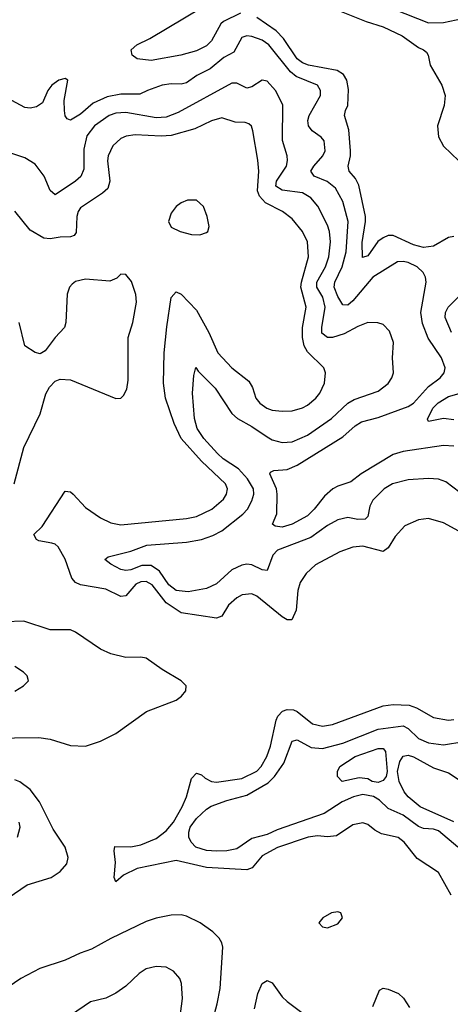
# Model space of a CAD drawing. Header units: inches. Extents: x 1694797 to 1849917, y 907313 to 1017959.
# Tile 438 of 656: x 1746789 to 1748497, y 1009588 to 1013490. Entities that reach past the tile are written whole.
import ezdxf

# ---------------------------------------------------------------- set-up
doc = ezdxf.new("R2010")
doc.units = ezdxf.units.IN
doc.header["$MEASUREMENT"] = 0
doc.layers.add('B7040', color=7, linetype='Continuous')
doc.layers.add('B7041', color=7, linetype='Continuous')

msp = doc.modelspace()

# ---------------------------------------------------------------- linework, layer by layer
at = {"layer": 'B7040', "color": 5, "elevation": 820}
msp.add_lwpolyline([(1748050, 1009954), (1748026, 1009950), (1747991, 1009930), (1747974.8, 1009910), (1747990, 1009894.8), (1748010, 1009890.6), (1748050, 1009906.7), (1748069.2, 1009930), (1748062, 1009950)], close=True, dxfattribs=at)
at = {"layer": 'B7040', "color": 5}
for points, elevation in [([(1747550.8, 1009510), (1747572.7, 1009590), (1747583.6, 1009650), (1747594.1, 1009814.1), (1747590.8, 1009830.8), (1747579.7, 1009850), (1747554.9, 1009874.9), (1747505.1, 1009910), (1747450, 1009937.3), (1747430, 1009941.8), (1747390, 1009941), (1747330.8, 1009929.2), (1747290, 1009915.2), (1747150, 1009848.9), (1747074.4, 1009805.6), (1747028.5, 1009790), (1746970, 1009762.7), (1746868.8, 1009730), (1746794, 1009690), (1746696.1, 1009623.9)], 820), ([(1747427.1, 1009550), (1747434.8, 1009610), (1747430.7, 1009670), (1747423.5, 1009690), (1747399.4, 1009719.4), (1747370, 1009734.7), (1747330, 1009737.6), (1747290, 1009728.5), (1747262.3, 1009710), (1747210, 1009658.9), (1747170, 1009631.1), (1747130, 1009612.2), (1747070, 1009596.9), (1746990, 1009542.6)], 840), ([(1747719.9, 1009570), (1747732.8, 1009630), (1747750.6, 1009670), (1747770, 1009681.5), (1747790, 1009673), (1747830, 1009617.6), (1747850, 1009598.6), (1747950, 1009523)], 780), ([(1748190, 1009579.3), (1748216.3, 1009643.7), (1748230, 1009651.8), (1748250, 1009646.9), (1748291, 1009630), (1748311.2, 1009611.2), (1748335.3, 1009575.3)], 780)]:
    msp.add_lwpolyline(points, dxfattribs=dict(at, elevation=elevation))
at = {"layer": 'B7041', "color": 5}
for points, elevation in [([(1747664.1, 1013515.9), (1747596.8, 1013483.2), (1747586.8, 1013473.2), (1747550, 1013406.8), (1747530, 1013385.9), (1747490, 1013366.6), (1747428, 1013350), (1747310, 1013328.9), (1747254.7, 1013334.7), (1747235.4, 1013350), (1747231.2, 1013370), (1747253.3, 1013390), (1747304.7, 1013415.3), (1747580, 1013580)], 720), ([(1748510, 1012631), (1748490, 1012627.4), (1748430, 1012592.8), (1748390, 1012587.7), (1748350, 1012597.4), (1748270, 1012634.2), (1748250, 1012634.1), (1748230, 1012626.1), (1748209.4, 1012610.6), (1748170, 1012554.6), (1748148, 1012548), (1748146.6, 1012606.6), (1748160.6, 1012690), (1748160.1, 1012710), (1748133.7, 1012833.7), (1748120.6, 1012860.5), (1748095.5, 1012890), (1748091.4, 1012910), (1748101.4, 1012950), (1748100.8, 1012970), (1748094.1, 1013054.1), (1748077.3, 1013110), (1748080.4, 1013130), (1748090.6, 1013150), (1748093.1, 1013213.1), (1748086.8, 1013250), (1748072.5, 1013272.5), (1748048.5, 1013288.5), (1747934, 1013310), (1747910, 1013319.6), (1747890, 1013334.8), (1747835.1, 1013415.1), (1747805.5, 1013445.5), (1747730, 1013498.7)], 720), ([(1748050, 1013528.4), (1748162.6, 1013482.6), (1748230, 1013461.6), (1748306.2, 1013426.2), (1748370, 1013379.3), (1748390.4, 1013370), (1748401.9, 1013361.8), (1748408.5, 1013350), (1748416.9, 1013310), (1748462.5, 1013230), (1748476.6, 1013190), (1748471.7, 1013150), (1748445.5, 1013070), (1748450, 1013025.3), (1748470, 1012988.8), (1748530, 1012930.1)], 720), ([(1748272.3, 1013532.3), (1748410, 1013477.6), (1748470, 1013478.5), (1748570, 1013500.1)], 740), ([(1748510, 1011800.2), (1748470, 1011802.9), (1748310, 1011778.2), (1748270, 1011767.3), (1748143.3, 1011690), (1748101.6, 1011658.4), (1748050, 1011641.8), (1748030.2, 1011630), (1747998, 1011602), (1747956.8, 1011550), (1747930, 1011523.9), (1747870, 1011489.9), (1747830, 1011479), (1747802.4, 1011482.4), (1747792, 1011490), (1747808.2, 1011531.8), (1747809.9, 1011610), (1747807.7, 1011630), (1747780.3, 1011690), (1747783.4, 1011696.6), (1747796.6, 1011703.4), (1747850, 1011707.4), (1747890, 1011723.8), (1748070, 1011836.3), (1748119.8, 1011880.2), (1748144.2, 1011895.8), (1748210, 1011913.8), (1748330, 1011957.3), (1748350, 1011970.8), (1748410, 1012035.7), (1748456.8, 1012070), (1748472.8, 1012090), (1748475.7, 1012110), (1748462.3, 1012150), (1748408.2, 1012228.2), (1748386.4, 1012286.4), (1748380.1, 1012330), (1748401, 1012450), (1748398.5, 1012470), (1748388.7, 1012488.7), (1748365.3, 1012510), (1748330, 1012527.4), (1748310, 1012531.9), (1748286.7, 1012530), (1748190, 1012469.9), (1748110, 1012375.6), (1748090, 1012359.2), (1748070, 1012359.8), (1748050, 1012393.3), (1748036.3, 1012430), (1748038.3, 1012450), (1748067.3, 1012510), (1748084.2, 1012570), (1748091, 1012690), (1748070.4, 1012770), (1748041.9, 1012821.9), (1748008.6, 1012848.6), (1747957.2, 1012870), (1747943.7, 1012890), (1747955.3, 1012910), (1747991.2, 1012950), (1747999.9, 1012970), (1747996.2, 1013010), (1747984.5, 1013024.5), (1747948.8, 1013050), (1747934.6, 1013070), (1747931.8, 1013090), (1747937.1, 1013110), (1747981.5, 1013190), (1747982.5, 1013210), (1747970, 1013230.6), (1747884.8, 1013264.8), (1747863.4, 1013283.4), (1747776.4, 1013390), (1747750, 1013409.4), (1747710, 1013423.9), (1747690, 1013425.5), (1747670, 1013419.8), (1747638.7, 1013361.3), (1747599.2, 1013340.8), (1747544.6, 1013295.4), (1747491.4, 1013268.6), (1747450, 1013239.8), (1747430, 1013234), (1747390, 1013235.8), (1747354, 1013230), (1747295.3, 1013210), (1747265.7, 1013194.3), (1747190, 1013194.9), (1747136, 1013184), (1747080.7, 1013159.3), (1747030, 1013115.6), (1746990, 1013092.2), (1746977.1, 1013097.1), (1746970, 1013109.2), (1746966.4, 1013130), (1746964.8, 1013170), (1746979.7, 1013250), (1746970, 1013256.8), (1746944.9, 1013250), (1746916.9, 1013230), (1746900.1, 1013210), (1746879.5, 1013160.5), (1746855.7, 1013144.3), (1746830, 1013139.5), (1746810, 1013142.4), (1746758, 1013170)], 740), ([(1748590, 1011573.2), (1748478.6, 1011658.6), (1748450, 1011669.2), (1748410, 1011672.2), (1748330, 1011666.9), (1748267.4, 1011650), (1748234.7, 1011630), (1748190, 1011586), (1748178, 1011562), (1748170, 1011520.5), (1748159.5, 1011510), (1748130, 1011508.5), (1748090, 1011516.9), (1748050, 1011507.2), (1748010, 1011485.7), (1747942.9, 1011437.1), (1747812, 1011388), (1747792.9, 1011367.1), (1747770, 1011307.2), (1747750, 1011309.1), (1747710, 1011329.4), (1747690, 1011332.1), (1747670, 1011328.5), (1747630, 1011309.4), (1747570, 1011254.3), (1747530, 1011235.8), (1747457.4, 1011222.6), (1747410, 1011227), (1747380.5, 1011250), (1747344.1, 1011304.1), (1747310, 1011327.1), (1747273, 1011327), (1747230, 1011309.6), (1747210, 1011307.1), (1747190.6, 1011310.6), (1747150, 1011331.6), (1747127.3, 1011350), (1747139.3, 1011360.7), (1747230, 1011383.2), (1747293.3, 1011406.7), (1747450, 1011419.3), (1747510, 1011430.1), (1747555, 1011445), (1747590, 1011464.3), (1747673.3, 1011530), (1747692, 1011550), (1747710, 1011582.4), (1747717.8, 1011610), (1747715.8, 1011630), (1747692.7, 1011670), (1747656.4, 1011710), (1747595.3, 1011750), (1747573.2, 1011770), (1747519.6, 1011830), (1747492.5, 1011870), (1747482, 1011910), (1747474.5, 1012010), (1747479.8, 1012080.3), (1747488, 1012112), (1747497.3, 1012097.3), (1747564.2, 1012030), (1747630, 1011929.5), (1747653.4, 1011910), (1747710, 1011877.8), (1747770, 1011836.3), (1747790, 1011825.4), (1747830, 1011814.2), (1747870, 1011817.4), (1747930, 1011843.1), (1748025, 1011910), (1748090, 1011970.6), (1748115.1, 1011984.9), (1748210, 1012017.4), (1748250, 1012048), (1748265.3, 1012070), (1748270.8, 1012090), (1748267.8, 1012150), (1748271.2, 1012211.2), (1748256, 1012256), (1748230, 1012281.3), (1748208.6, 1012288.6), (1748170, 1012289.8), (1748130, 1012274.1), (1748075.2, 1012244.8), (1748030, 1012230.8), (1748009.8, 1012230), (1747987.8, 1012247.8), (1747986.6, 1012270), (1748000.4, 1012350), (1747990.6, 1012390), (1747967.5, 1012430), (1747967.9, 1012450), (1748001.6, 1012510), (1748014.3, 1012550), (1748020.9, 1012610), (1748018.2, 1012650), (1748010, 1012675.3), (1747971.1, 1012751.1), (1747944.1, 1012784.1), (1747910, 1012803.7), (1747830, 1012814.7), (1747805.3, 1012830), (1747807.9, 1012850), (1747846.6, 1012910), (1747851.6, 1012931.6), (1747849.9, 1012950), (1747830.8, 1013010.8), (1747832.3, 1013152.3), (1747803.4, 1013210), (1747770, 1013246.8), (1747750, 1013250.8), (1747710, 1013223.7), (1747690, 1013218.2), (1747650, 1013238), (1747630, 1013238.3), (1747417.5, 1013122.5), (1747370, 1013103.9), (1747330, 1013100.5), (1747210, 1013122.4), (1747170, 1013119.3), (1747144.3, 1013110), (1747085.5, 1013070), (1747054.9, 1013030), (1747043.7, 1012976.3), (1747042.9, 1012897.1), (1747031.1, 1012868.9), (1747010, 1012849.8), (1746930, 1012796.3), (1746910, 1012813.6), (1746885.6, 1012870), (1746850, 1012917.7), (1746810, 1012942.4), (1746750, 1012961.8)], 760), ([(1748530, 1011462.2), (1748470, 1011496.2), (1748410, 1011512.5), (1748370, 1011508), (1748316.7, 1011483.3), (1748278, 1011442), (1748250, 1011396.8), (1748230, 1011381.6), (1748150, 1011402.7), (1748110, 1011399.8), (1748058.6, 1011381.4), (1747961.5, 1011330), (1747925.2, 1011294.8), (1747900.9, 1011259.1), (1747892.4, 1011227.6), (1747885.4, 1011150), (1747868.5, 1011111.5), (1747850, 1011111.2), (1747830, 1011123.4), (1747730, 1011205.4), (1747710, 1011214), (1747670.6, 1011210), (1747650, 1011198.7), (1747616.6, 1011170), (1747590, 1011126.3), (1747570, 1011117.5), (1747430, 1011139.7), (1747370, 1011178.2), (1747314.2, 1011250), (1747290, 1011263.8), (1747270, 1011262.3), (1747250, 1011252.4), (1747210, 1011206.4), (1747190, 1011204.2), (1747130, 1011232.3), (1747030, 1011249.5), (1747010, 1011259), (1746996.2, 1011276.2), (1746970, 1011351.6), (1746941.1, 1011401.1), (1746930, 1011411.5), (1746915.9, 1011415.9), (1746864.9, 1011424.9), (1746855.1, 1011430), (1746844.7, 1011450), (1746878.6, 1011481.4), (1746970, 1011621.3), (1746990, 1011618.1), (1747001.1, 1011610), (1747050, 1011556.6), (1747110, 1011515.3), (1747150, 1011496.4), (1747190, 1011487.5), (1747450, 1011512.7), (1747490, 1011521), (1747551.6, 1011550), (1747597, 1011590), (1747609, 1011610), (1747612.5, 1011630), (1747605.7, 1011650), (1747510, 1011740.3), (1747429.5, 1011829.5), (1747401.8, 1011890), (1747367.7, 1011990), (1747358.7, 1012050), (1747362.3, 1012170), (1747372.1, 1012272.1), (1747390, 1012388.4), (1747409.2, 1012410.8), (1747430, 1012401.6), (1747490, 1012339.3), (1747538.5, 1012250), (1747575.3, 1012170), (1747630, 1012110.2), (1747697.7, 1012057.7), (1747712.2, 1012032.2), (1747725.8, 1011990), (1747741.8, 1011970), (1747769, 1011950), (1747790, 1011942.5), (1747830, 1011938.2), (1747870, 1011939.8), (1747910, 1011951), (1747930, 1011961.8), (1747963.1, 1011990), (1747978.6, 1012010), (1747998.2, 1012050), (1748002.2, 1012090), (1747994.5, 1012110), (1747930, 1012174.2), (1747917.5, 1012197.5), (1747911.1, 1012230), (1747910.3, 1012270), (1747925.1, 1012350), (1747904.2, 1012430), (1747906.1, 1012450), (1747934.2, 1012550), (1747929.9, 1012610), (1747911.1, 1012650), (1747870, 1012700.6), (1747830.8, 1012730), (1747764.3, 1012764.3), (1747739.4, 1012790), (1747732.2, 1012812.2), (1747737.3, 1012890), (1747733.9, 1012933.9), (1747714.1, 1013050), (1747707.9, 1013067.9), (1747697.9, 1013077.9), (1747683.2, 1013083.2), (1747643.3, 1013083.3), (1747590, 1013100.9), (1747550, 1013088.7), (1747483, 1013057), (1747390, 1013030.9), (1747350, 1013028), (1747246.3, 1013033.7), (1747211.4, 1013028.6), (1747190, 1013018.5), (1747157.8, 1012990), (1747139.5, 1012950), (1747137.8, 1012930), (1747146.6, 1012850), (1747138.6, 1012821.4), (1747118, 1012802), (1747030, 1012744.7), (1747020.3, 1012730), (1747015.2, 1012710), (1747013.2, 1012646.8), (1747004.8, 1012635.2), (1746990.9, 1012629.1), (1746950, 1012628.4), (1746910, 1012621.6), (1746884.3, 1012624.3), (1746830, 1012656.4), (1746770, 1012730.9)], 780), ([(1746767, 1011650), (1746805.3, 1011794.7), (1746870, 1011928.4), (1746892.9, 1012007.1), (1746906.7, 1012033.3), (1746930, 1012057.2), (1746950, 1012065), (1746990, 1012062.6), (1747170, 1011988.8), (1747190, 1011990.4), (1747200.1, 1011999.9), (1747214.4, 1012025.6), (1747218.9, 1012061.1), (1747218.6, 1012230), (1747238.2, 1012290), (1747252.3, 1012370), (1747250, 1012400.7), (1747232.4, 1012452.4), (1747210, 1012480.5), (1747190, 1012482), (1747174.2, 1012465.8), (1747146.9, 1012453.1), (1747050, 1012461.6), (1747010, 1012452.6), (1746997.6, 1012442.4), (1746986.9, 1012430), (1746977.5, 1012402.5), (1746972.6, 1012290), (1746967.2, 1012270), (1746929.3, 1012230), (1746890, 1012177.4), (1746870, 1012166), (1746850, 1012171.6), (1746810, 1012197), (1746786.7, 1012290)], 820), ([(1748501.5, 1012250), (1748476.6, 1012310), (1748476.9, 1012330), (1748488.6, 1012350), (1748528.3, 1012390)], 720), ([(1748510, 1011903.8), (1748470, 1011909.9), (1748410, 1011898), (1748406.6, 1011906.6), (1748427.7, 1011950), (1748448.4, 1011971.6), (1748490, 1011996.6), (1748550, 1012014.2)], 720), ([(1746670, 1010642.4), (1746864.6, 1010644.6), (1746910, 1010638.9), (1746990, 1010613.7), (1747050, 1010611.3), (1747108.9, 1010631.1), (1747170, 1010660.3), (1747292.3, 1010747.8), (1747410, 1010792.4), (1747431, 1010809), (1747447.3, 1010830), (1747449.6, 1010850), (1747429.5, 1010870), (1747354.1, 1010914.1), (1747290, 1010959.1), (1747270, 1010963.9), (1747210, 1010962.5), (1747150, 1010976.8), (1747110, 1010995.3), (1747010, 1011062.6), (1746990, 1011071.3), (1746910, 1011072.1), (1746805.9, 1011105.9), (1746730, 1011103)], 820), ([(1746770, 1010828.5), (1746804, 1010850), (1746824, 1010870), (1746819, 1010890), (1746804.1, 1010904.1), (1746770, 1010926.6)], 840), ([(1748499.6, 1010019.6), (1748450, 1010109.8), (1748365.3, 1010165.3), (1748313.2, 1010230), (1748290, 1010248.5), (1748223.1, 1010263.1), (1748197.3, 1010277.3), (1748170, 1010299.8), (1748150, 1010307.3), (1748110, 1010298.6), (1748045, 1010255), (1748010, 1010250.9), (1747970, 1010255), (1747933, 1010250), (1747811.6, 1010208.4), (1747750, 1010176.4), (1747711.1, 1010128.9), (1747690, 1010121.1), (1747530, 1010129.6), (1747410, 1010157.8), (1747254.7, 1010125.3), (1747200.8, 1010099.2), (1747170, 1010072.3), (1747163.5, 1010090), (1747168.4, 1010150), (1747163.7, 1010196.3), (1747166.9, 1010213.1), (1747230, 1010211.4), (1747270, 1010219.8), (1747330, 1010244.3), (1747370, 1010275.1), (1747398.5, 1010310), (1747433.5, 1010370), (1747450.5, 1010409.5), (1747470, 1010482.8), (1747490, 1010503), (1747510, 1010497), (1747523.9, 1010483.9), (1747550, 1010470.5), (1747570, 1010468.3), (1747670, 1010482.7), (1747728.9, 1010511.1), (1747746, 1010530), (1747769.5, 1010570), (1747783.4, 1010610), (1747806.3, 1010713.7), (1747813, 1010730), (1747831, 1010749), (1747850, 1010755.6), (1747874.6, 1010754.6), (1747890, 1010748.1), (1747950, 1010699.3), (1747990, 1010689.6), (1748030, 1010696.3), (1748230, 1010770.1), (1748270, 1010776.3), (1748333.7, 1010773.7), (1748362.7, 1010762.7), (1748430, 1010723.9), (1748490, 1010714), (1748510, 1010715.9)], 780), ([(1748526.2, 1010210), (1748450, 1010274.8), (1748430, 1010282.2), (1748390, 1010284.5), (1748370, 1010291.6), (1748310, 1010337.1), (1748250, 1010363.2), (1748216.2, 1010396.2), (1748191.4, 1010411.4), (1748150, 1010418.5), (1748112.8, 1010410), (1748067.7, 1010390), (1747995.9, 1010344.1), (1747810, 1010279.3), (1747770, 1010260.6), (1747710, 1010244.3), (1747650, 1010203.3), (1747610, 1010195.2), (1747570, 1010194.4), (1747530, 1010196.7), (1747487.4, 1010210), (1747468.5, 1010230), (1747459.9, 1010250), (1747459.2, 1010270), (1747465, 1010290), (1747490, 1010324.4), (1747530, 1010361.4), (1747547.8, 1010372.2), (1747610, 1010395), (1747690, 1010416.4), (1747774.4, 1010465.6), (1747798.9, 1010490), (1747836.5, 1010543.5), (1747870, 1010630.2), (1747890, 1010635.3), (1747945.4, 1010605.4), (1747990, 1010601.5), (1748070, 1010621.9), (1748210, 1010678.5), (1748310, 1010691.8), (1748330, 1010680.1), (1748370, 1010641.6), (1748410, 1010624.4), (1748470, 1010616.2), (1748550, 1010629.4)], 760), ([(1748510.6, 1010310.6), (1748377.6, 1010370), (1748329.2, 1010409.2), (1748313, 1010430), (1748294.3, 1010470), (1748286.9, 1010510), (1748296.3, 1010550), (1748310, 1010570.9), (1748330, 1010574.8), (1748350, 1010568.3), (1748430, 1010525), (1748490, 1010504.3), (1748630, 1010412.1)], 740), ([(1746744, 1010010), (1746819, 1010061), (1746913.5, 1010090), (1746950, 1010113.8), (1746975.8, 1010144.2), (1746981.7, 1010170), (1746969.2, 1010210), (1746922.3, 1010282.3), (1746867.4, 1010390), (1746830, 1010438.7), (1746790, 1010469.9), (1746770, 1010477.6)], 820), ([(1746780.5, 1010250), (1746790.9, 1010289.1), (1746786.9, 1010310)], 840)]:
    msp.add_lwpolyline(points, dxfattribs=dict(at, elevation=elevation))
for points, elevation in [([(1747490, 1012775.1), (1747454.3, 1012774.3), (1747430, 1012764.5), (1747410, 1012749.8), (1747390, 1012723.5), (1747378.8, 1012690), (1747390, 1012667.3), (1747426, 1012650), (1747470, 1012638), (1747503.3, 1012636.7), (1747530, 1012646), (1747535.1, 1012650), (1747540.7, 1012670), (1747532.3, 1012710), (1747517.3, 1012750)], 820), ([(1748210, 1010466.8), (1748187.3, 1010470), (1748170, 1010480.6), (1748135.1, 1010484.9), (1748068, 1010470), (1748048.7, 1010490), (1748048.7, 1010510), (1748058, 1010530), (1748118.9, 1010570), (1748210, 1010600.9), (1748230, 1010601.2), (1748239.8, 1010590), (1748245.8, 1010510), (1748242.7, 1010490), (1748230, 1010474)], 740)]:
    msp.add_lwpolyline(points, close=True, dxfattribs=dict(at, elevation=elevation))

doc.saveas('drawing.dxf')
